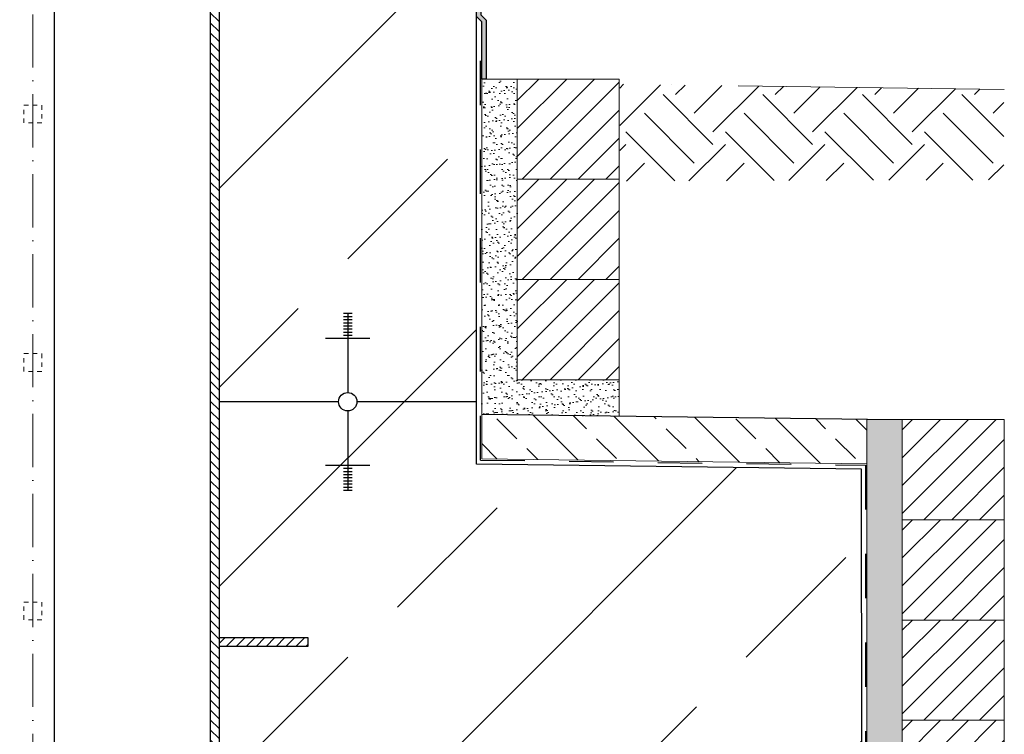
# Model space of a CAD drawing. Header units: millimetres. Extents: x -14064 to 10606674, y -83552 to 74051.
# Tile 392 of 656: x 24546 to 25656, y -25992 to -25187. Entities that reach past the tile are written whole.
import ezdxf

# ---------------------------------------------------------------- set-up
doc = ezdxf.new("R2010")
doc.units = ezdxf.units.MM
doc.linetypes.add('ACAD_ISO10W100', pattern=[18, 12, -3, 0, -3])
doc.linetypes.add('JIS_02_1.0', pattern=[2, 1, -1])
doc.layers.add('Bemaßung', color=7, linetype='Continuous', lineweight=9)

msp = doc.modelspace()

# ---------------------------------------------------------------- hatches: boundary and pattern name
at = {"lineweight": 9}
h = msp.add_hatch(dxfattribs=at)
h.set_pattern_fill('ANSI33', color=256, scale=50)
h.set_pattern_definition([(45, (-84081.94, 20679.62), (-224.5064, 224.5064), []), (45, (-83857.43, 20679.62), (-224.5064, 224.5064), [158.75, -79.375])])
h.paths.add_polyline_path([(25495.04788, -25693.42121), (25061.04788, -25687.62166), (25061.04788, -25617.3544), (24926.40041, -25617.3544, -1), (24905.69535, -25617.3544), (24771.04788, -25617.3544), (24771.04788, -25883.13168), (24871.04788, -25883.13168), (24871.04788, -25893.13168), (24771.04788, -25893.13168), (24771.04788, -26053.13168), (24871.04788, -26053.13168), (24871.04788, -26063.13166), (25049.06221, -26063.13168, -0.414213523), (25046.06221, -26060.13168), (25046.06221, -26057.13168), (25092.46221, -26057.13168), (25092.46221, -26047.13168), (25217.54925, -26047.13168), (25217.54925, -26045.13168), (25377.54925, -26045.13168), (25495.32415, -26047.13168)])
h.paths.add_polyline_path([(25495.33665, -26063.13168), (25106.06221, -26063.13168), (25106.06221, -26097.13168), (25095.04787, -26097.1342), (25095.04784, -26240.42118), (25095.04771, -26502.06449), (25495.67948, -26502.06449)])
edge = h.paths.add_edge_path()
edge.add_line((25061.04788, -24496.63269), (25057.54788, -24496.63269))
edge.add_arc((25057.54788, -24493.13269), 3.5, 180, 270, ccw=False)
edge.add_line((25054.04788, -24493.13269), (25054.04788, -24477.13269))
edge.add_arc((25047.04788, -24477.13269), 7, 0, 90)
edge.add_line((25047.04788, -24470.13269), (25003.04788, -24470.13269))
edge.add_arc((25003.04788, -24468.13269), 2, 180, 270, ccw=False)
edge.add_line((25001.04788, -24468.13269), (25001.04788, -24465.13269))
edge.add_arc((25003.04788, -24465.13269), 2, 90, 180, ccw=False)
edge.add_line((25003.04788, -24463.13269), (24911.04788, -24463.13269))
edge.add_line((24911.04788, -24463.13269), (24911.04788, -24763.13269))
edge.add_line((24911.04788, -24763.13269), (24771.04788, -24763.13269))
edge.add_line((24771.04788, -24763.13269), (24771.04788, -25617.3544))
edge.add_line((24771.04788, -25617.3544), (24905.69535, -25617.3544))
edge.add_arc((24916.04788, -25617.3544), 10.35253, 0, 180, ccw=False)
edge.add_line((24926.40041, -25617.3544), (25061.04788, -25617.3544))
edge.add_line((25061.04788, -25617.3544), (25061.04788, -25112.1659))
edge.add_line((25061.04788, -25112.1659), (25013.5476, -25112.1659))
edge.add_line((25013.5476, -25112.1659), (25013.5476, -25109.02554))
edge.add_line((25013.5476, -25109.02554), (25061.04788, -25109.02554))
edge.add_line((25061.04788, -25109.02554), (25061.04788, -24496.63269))
at = {"lineweight": 5}
h = msp.add_hatch(dxfattribs=at)
h.set_pattern_fill('ANSI31', color=256, scale=2.5, angle=90)
h.set_pattern_definition([(135, (-95948.868, 12463.646), (-5.6126601, -5.6126601), [])])
h.paths.add_polyline_path([(24771.04788, -26063.13262), (24761.04788, -26063.13261), (24761.04788, -24656.13168), (24771.04788, -24656.13168)])
h = msp.add_hatch(color=256)
h.dxf.hatch_style = 1
h.paths.add_polyline_path([(25061.04788, -25133.2004), (25066.05528, -25133.2004), (25066.05528, -25155.59469), (25061.05119, -25155.59469)])
h.paths.add_polyline_path([(25061.05119, -25155.59469), (25066.05528, -25155.59469), (25066.05528, -25158.73505), (25061.05166, -25158.73505)])
h.paths.add_polyline_path([(25061.05166, -25158.73505), (25066.05528, -25158.73505), (25066.05528, -25166.5791), (25066.05528, -25181.12934), (25072.04788, -25187.12194), (25072.04788, -25253.55279), (25067.04788, -25253.55279), (25067.04788, -25189.19301), (25061.05528, -25183.2004)])
h = msp.add_hatch(dxfattribs=at)
h.set_pattern_fill('ANSI31', color=256, scale=7, style=0)
h.set_pattern_definition([(45, (-71051.659, 12396.114), (-15.715448, 15.715448), [])])
h.paths.add_polyline_path([(25107.04788, -25253.55279), (25222.04788, -25253.55279), (25222.04788, -25366.55279), (25107.04788, -25366.55279)])
h = msp.add_hatch()
h.set_pattern_fill('EARTH', color=256, scale=12.5, angle=45, style=0)
h.set_pattern_definition([(45, (-7113.595, 12291.51), (7e-15, 112.2532), [79.375, -79.375]), (45, (-7134.64, 12312.56), (7e-15, 112.2532), [79.375, -79.375]), (45, (-7155.69, 12333.604), (7e-15, 112.2532), [79.375, -79.375]), (135, (-7155.69, 12347.636), (-112.2532, 7e-15), [79.375, -79.375]), (135, (-7134.64, 12368.68), (-112.2532, 7e-15), [79.375, -79.375]), (135, (-7113.595, 12389.73), (-112.2532, 7e-15), [79.375, -79.375])])
h.paths.add_polyline_path([(25222.58573, -25259.49182), (25655.34909, -25265.27485), (25655.38218, -25367.35639), (25222.58573, -25368.57961)])
h = msp.add_hatch(dxfattribs=at)
h.set_pattern_fill('ANSI31', color=256, scale=7, style=0)
h.set_pattern_definition([(45, (-71051.659, 12283.114), (-15.715448, 15.715448), [])])
h.paths.add_polyline_path([(25107.04788, -25366.55279), (25222.04788, -25366.55279), (25222.04788, -25479.55279), (25107.04788, -25479.55279)])
h = msp.add_hatch(dxfattribs=at)
h.set_pattern_fill('ANSI31', color=256, scale=7, style=0)
h.set_pattern_definition([(45, (-71051.659, 12170.114), (-15.715448, 15.715448), [])])
h.paths.add_polyline_path([(25107.04788, -25479.55279), (25222.04788, -25479.55279), (25222.04788, -25592.55279), (25107.04788, -25592.55279)])
at = {"lineweight": 9}
h = msp.add_hatch(dxfattribs=at)
h.set_pattern_fill('ANSI33', color=256, scale=10, angle=90)
h.set_pattern_definition([(135, (-88426.34, 35474.04), (-44.90128, -44.90128), []), (135, (-88426.34, 35518.94), (-44.90128, -44.90128), [31.75, -15.875])])
h.paths.add_polyline_path([(25501.04757, -25637.49711), (25067.05746, -25631.69769), (25067.05844, -25681.70216), (25501.04757, -25687.50157)])
h.paths.add_polyline_path([(23014.96854, -25604.27556), (23014.96854, -25654.28003), (23455.04788, -25660.16082), (23455.04788, -25610.15636)])
at = {"lineweight": 5}
h = msp.add_hatch(dxfattribs=at)
h.set_pattern_fill('ANSI31', color=256, scale=7, style=0)
h.set_pattern_definition([(45, (-71667.658, 12012.246), (-15.715448, 15.715448), [])])
h.paths.add_polyline_path([(25541.04757, -25637.42153), (25656.04757, -25637.42153), (25656.04757, -25750.42153), (25541.04757, -25750.42153)])
h = msp.add_hatch(dxfattribs=at)
h.set_pattern_fill('ANSI31', color=256, scale=7, style=0)
h.set_pattern_definition([(45, (-71667.658, 11899.246), (-15.715448, 15.715448), [])])
h.paths.add_polyline_path([(25541.04757, -25750.42153), (25656.04757, -25750.42153), (25656.04757, -25863.42153), (25541.04757, -25863.42153)])
h = msp.add_hatch(dxfattribs=at)
h.set_pattern_fill('ANSI31', color=256, scale=7, style=0)
h.set_pattern_definition([(45, (-71667.658, 11786.246), (-15.715448, 15.715448), [])])
h.paths.add_polyline_path([(25541.04757, -25863.42153), (25656.04757, -25863.42153), (25656.04757, -25976.42153), (25541.04757, -25976.42153)])
h = msp.add_hatch(dxfattribs=at)
h.set_pattern_fill('ANSI31', color=256, scale=2.5)
h.set_pattern_definition([(45, (-95948.868, 12486.646), (-5.6126601, 5.6126601), [])])
h.paths.add_polyline_path([(24771.04788, -25883.13168), (24871.04788, -25883.13168), (24871.04788, -25893.13168), (24771.04788, -25893.13168)])
h = msp.add_hatch(dxfattribs=at)
h.set_pattern_fill('ANSI31', color=256, scale=7, style=0)
h.set_pattern_definition([(45, (-71667.658, 11673.246), (-15.715448, 15.715448), [])])
h.paths.add_polyline_path([(25541.04757, -25976.42153), (25656.04757, -25976.42153), (25656.04757, -26089.42153), (25541.04757, -26089.42153)])
at = {"layer": 'Bemaßung', "lineweight": 5}
h = msp.add_hatch(dxfattribs=at)
h.set_pattern_fill('AR-SAND', color=256, scale=0.25)
h.set_pattern_definition([(37.5, (-101891.76, 12501.338), (-0.4000078, 12.2353309), [0, -9.652, 0, -10.795, 0, -10.31875]), (7.5, (-101891.76, 12501.338), (11.238082, 17.9206275), [0, -5.207, 0, -8.6995, 0, -3.33375]), (327.5, (-101899.57, 12501.338), (19.77480926, 0.0359296), [0, -3.175, 0, -11.43, 0, -14.9225]), (317.5, (-101899.57, 12501.338), (19.0889113, 5.573233), [0, -1.5875, 0, -7.493, 0, -8.5725])])
h.paths.add_polyline_path([(25067.04788, -25253.55279), (25072.04788, -25253.55279), (25107.04788, -25253.55279), (25107.04788, -25366.55279), (25107.04788, -25479.55279), (25107.04788, -25592.55279), (25222.04788, -25592.55279), (25222.03163, -25633.76861), (25067.03163, -25631.69734)])
h = msp.add_hatch(dxfattribs=at)
h.set_pattern_fill('AR-SAND', color=256, scale=0.25)
h.set_pattern_definition([(37.5, (-96533.745, 12486.646), (-0.4000078, 12.2353309), [0, -9.652, 0, -10.795, 0, -10.31875]), (7.5, (-96533.745, 12486.646), (11.238082, 17.9206275), [0, -5.207, 0, -8.6995, 0, -3.33375]), (327.5, (-96541.556, 12486.646), (19.7748093, 0.0359296), [0, -3.175, 0, -11.43, 0, -14.9225]), (317.5, (-96541.556, 12486.646), (19.0889113, 5.573233), [0, -1.5875, 0, -7.493, 0, -8.5725])])
h.paths.add_polyline_path([(25541.04757, -26502.06449), (25501.04757, -26502.06449), (25501.04757, -25637.42153), (25541.04757, -25637.42153)])

# ---------------------------------------------------------------- linework, layer by layer
for p, q in [((25061.04788, -25687.62166), (25061.04788, -24496.63269)), ((24761.04788, -24633.13168), (24761.04788, -26068.13168)), ((24771.04788, -24656.13168), (24771.04788, -26063.13262)), ((24585.19788, -24731.43168), (24585.19788, -26502.06449)), ((24911.04788, -25517.70112), (24921.04788, -25517.70112)), ((24911.04788, -25521.22102), (24921.04788, -25521.22102)), ((24911.04788, -25524.74093), (24921.04788, -25524.74093)), ((24916.04788, -25517.3544), (24916.04788, -25607.00187)), ((24911.04788, -25528.26083), (24921.04788, -25528.26083)), ((24911.04788, -25531.78074), (24921.04788, -25531.78074)), ((24911.04788, -25535.30064), (24921.04788, -25535.30064)), ((24891.04788, -25545.86036), (24941.04788, -25545.86036)), ((24911.04788, -25538.82055), (24921.04788, -25538.82055)), ((24911.04788, -25542.34045), (24921.04788, -25542.34045)), ((24905.69535, -25617.3544), (24771.04788, -25617.3544)), ((25061.04788, -25617.3544), (24926.40041, -25617.3544)), ((24916.04788, -25627.70693), (24916.04788, -25717.3544)), ((25501.73402, -25637.50628), (25067.05746, -25631.69769)), ((24891.04788, -25688.84844), (24941.04788, -25688.84844)), ((25495.04788, -25693.42121), (25061.04788, -25687.62166)), ((24911.04788, -25692.36834), (24921.04788, -25692.36834)), ((24911.04788, -25695.88825), (24921.04788, -25695.88825)), ((24911.04788, -25699.40815), (24921.04788, -25699.40815)), ((25495.67948, -26502.06449), (25495.04788, -25693.42121)), ((24911.04788, -25702.92806), (24921.04788, -25702.92806)), ((24911.04788, -25706.44796), (24921.04788, -25706.44796)), ((24911.04788, -25709.96787), (24921.04788, -25709.96787)), ((24911.04788, -25713.48777), (24921.04788, -25713.48777)), ((24911.04788, -25717.00768), (24921.04788, -25717.00768))]:
    msp.add_line(p, q)
at = {"linetype": 'ACAD_ISO10W100', "lineweight": 18, "ltscale": 5}
msp.add_line((24561.04788, -26502.06449), (24561.04788, -24731.43168), dxfattribs=at)
at = {"linetype": 'JIS_02_1.0', "lineweight": 25, "ltscale": 50}
for p, q in [((25065.65382, -25683.09773), (25065.6354, -25187.78053)), ((25065.65382, -25683.09773), (25499.63335, -25688.89702)), ((25499.63335, -25688.89702), (25499.63335, -26502.06449))]:
    msp.add_line(p, q, dxfattribs=at)
at = {"lineweight": 9}
for p, q in [((25067.05844, -25681.70216), (25067.04788, -25189.19301)), ((25501.04757, -25687.42153), (25501.04757, -25637.42153)), ((25067.05844, -25681.70216), (25501.04757, -25687.50157)), ((25501.04757, -25687.42153), (25501.04757, -26502.06449))]:
    msp.add_line(p, q, dxfattribs=at)
at = {"linetype": 'ACAD_ISO10W100', "lineweight": 13, "ltscale": 25}
for p, q in [((25107.04788, -25253.55279), (25067.05005, -25253.55358)), ((25656.04757, -25265.28418), (25222.04788, -25259.48463)), ((25222.04788, -25592.55279), (25222.04788, -25633.76883)), ((25501.04757, -25637.42153), (25541.04757, -25637.42153)), ((25541.04757, -25637.42153), (25541.04757, -26502.06449))]:
    msp.add_line(p, q, dxfattribs=at)
for points in [[(25067.04788, -25253.55274), (25067.04788, -25189.19301), (25061.05528, -25183.2004), (25061.04788, -25133.2004), (25066.05528, -25133.2004), (25066.05528, -25181.12934), (25072.04788, -25187.12194), (25072.04788, -25253.55279), (25067.04788, -25253.55279)], [(24771.04788, -25883.13168), (24871.04788, -25883.13168), (24871.04788, -25893.13168), (24771.04788, -25893.13168)]]:
    msp.add_lwpolyline(points)
at = {"lineweight": 9}
for points in [[(25107.04788, -25253.55279), (25222.04788, -25253.55279), (25222.04788, -25366.55279), (25107.04788, -25366.55279), (25107.04788, -25253.55279)], [(25107.04788, -25366.55279), (25222.04788, -25366.55279), (25222.04788, -25479.55279), (25107.04788, -25479.55279), (25107.04788, -25366.55279)], [(25107.04788, -25479.55279), (25222.04788, -25479.55279), (25222.04788, -25592.55279), (25107.04788, -25592.55279), (25107.04788, -25479.55279)], [(25541.04757, -25637.42153), (25656.04757, -25637.42153), (25656.04757, -25750.42153), (25541.04757, -25750.42153), (25541.04757, -25637.42153)], [(25541.04757, -25750.42153), (25656.04757, -25750.42153), (25656.04757, -25863.42153), (25541.04757, -25863.42153), (25541.04757, -25750.42153)], [(25541.04757, -25863.42153), (25656.04757, -25863.42153), (25656.04757, -25976.42153), (25541.04757, -25976.42153), (25541.04757, -25863.42153)], [(25541.04757, -25976.42153), (25656.04757, -25976.42153), (25656.04757, -26089.42153), (25541.04757, -26089.42153), (25541.04757, -25976.42153)]]:
    msp.add_lwpolyline(points, dxfattribs=at)
at = {"linetype": 'JIS_02_1.0', "lineweight": 9, "ltscale": 5}
for points in [[(24571.04788, -25303.13168), (24551.04788, -25303.13168), (24551.04788, -25283.13168), (24571.04788, -25283.13168)], [(24571.04788, -25583.13168), (24551.04788, -25583.13168), (24551.04788, -25563.13168), (24571.04788, -25563.13168)], [(24571.04788, -25863.13168), (24551.04788, -25863.13168), (24551.04788, -25843.13168), (24571.04788, -25843.13168)]]:
    msp.add_lwpolyline(points, close=True, dxfattribs=at)
msp.add_circle((24916.04788, -25617.3544), 10.35253)

doc.saveas('drawing.dxf')
